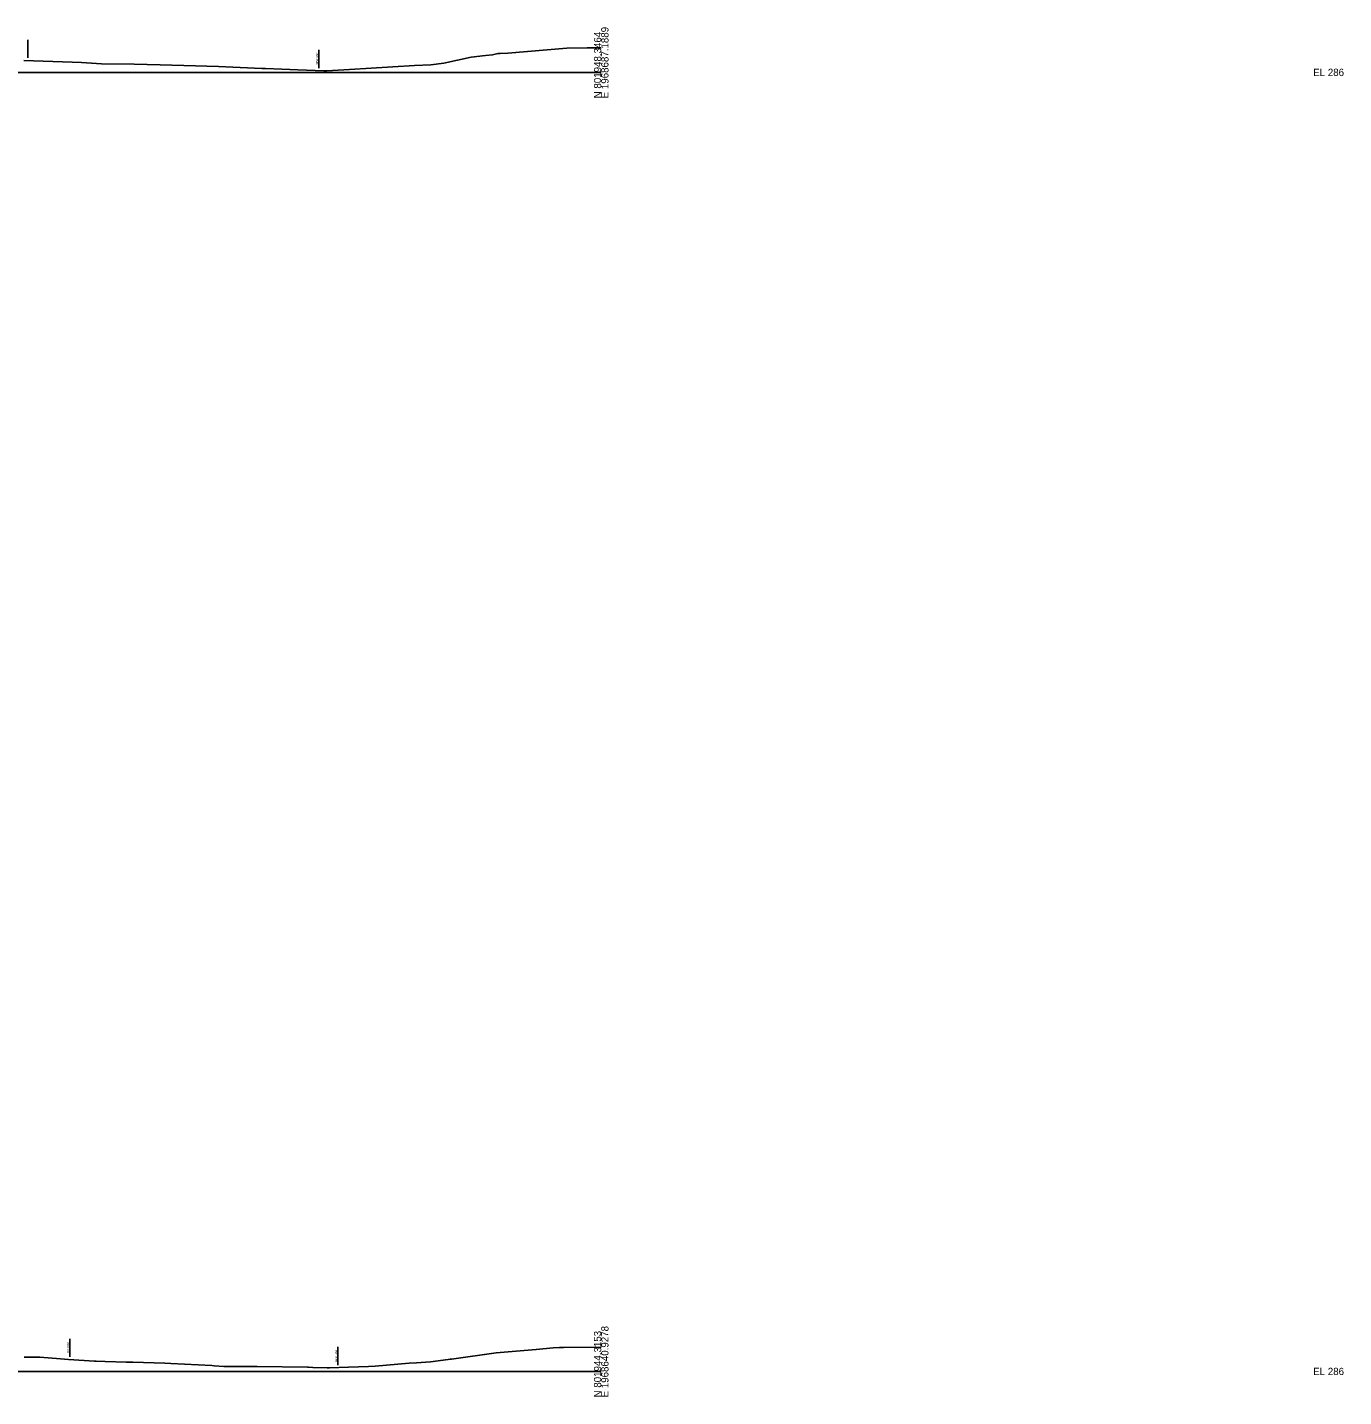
# Model space of a CAD drawing. Extents: x -4026 to 9638, y -10 to 19609.
# Drawn here: x 5479 to 5986, y 3990 to 4517 of the extents above; entities that cross this region are included whole.
import ezdxf

# ---------------------------------------------------------------- set-up
doc = ezdxf.new("R2010")
doc.units = 0
for name, color, linetype in [('RD_GPK_XS_Cell', 7, 'Continuous'), ('RD_XS_ExGround', 7, 'Continuous'), ('RD_XS_ExRW', 7, 'Continuous'), ('RD_XS_NewRW', 7, 'Continuous')]:
    doc.layers.add(name, color=color, linetype=linetype)

msp = doc.modelspace()

# ---------------------------------------------------------------- linework, layer by layer
at = {"layer": 'RD_GPK_XS_Cell'}
for p, q in [((5350, 4500), (5700, 4500)), ((5350, 4000), (5700, 4000))]:
    msp.add_line(p, q, dxfattribs=at)
at = {"layer": 'RD_XS_ExGround'}
for points in [[(5477.81, 4504.61), (5496.37, 4503.93), (5500.04, 4503.78), (5507.71, 4503.22), (5520.25, 4503.21), (5530.3, 4502.92), (5534.77, 4502.82), (5539.32, 4502.69), (5552.7, 4502.19), (5569.37, 4501.43), (5570.77, 4501.48), (5577.13, 4501.25), (5583.26, 4500.99), (5593.29, 4500.58), (5594.4, 4500.61), (5603.15, 4501.15), (5628.1, 4502.59), (5634.48, 4502.89), (5639.43, 4503.48), (5649.98, 4505.78), (5655.49, 4506.48), (5658.2, 4506.8), (5660.24, 4507.31), (5661.16, 4507.31), (5664.08, 4507.33), (5686.72, 4509.33), (5694.63, 4509.49), (5700, 4509.5)], [(5477.89, 4005.46), (5479.76, 4005.48), (5483.97, 4005.49), (5491.94, 4004.9), (5494.97, 4004.64), (5505.03, 4004.01), (5505.62, 4003.98), (5509.09, 4003.81), (5517.22, 4003.51), (5518.86, 4003.56), (5519.76, 4003.53), (5532.1, 4003.18), (5534.33, 4003.09), (5550.19, 4002.22), (5551.05, 4002.19), (5554.73, 4001.95), (5567.64, 4001.94), (5587, 4001.66), (5587.39, 4001.65), (5589.05, 4001.54), (5594.53, 4001.33), (5594.94, 4001.34), (5595.49, 4001.35), (5602.72, 4001.58), (5610.5, 4001.85), (5613.02, 4002.06), (5626.08, 4003.14), (5628.85, 4003.34), (5634.24, 4003.73), (5641.13, 4004.63), (5641.82, 4004.71), (5642.44, 4004.78), (5659.53, 4007.13), (5675.01, 4008.5), (5681.47, 4009.09), (5683.95, 4009.2), (5685.46, 4009.23), (5700, 4009.36)]]:
    msp.add_lwpolyline(points, dxfattribs=at)
at = {"layer": 'RD_XS_ExRW'}
for p, q in [((5479.29, 4505.56), (5479.29, 4512.56)), ((5495.54, 4005.6), (5495.54, 4012.6))]:
    msp.add_line(p, q, dxfattribs=at)
at = {"layer": 'RD_XS_NewRW'}
for p, q in [((5591.3, 4501.66), (5591.3, 4508.66)), ((5598.66, 4002.46), (5598.66, 4009.46))]:
    msp.add_line(p, q, dxfattribs=at)

# ---------------------------------------------------------------- texts
at = {"layer": 'RD_GPK_XS_Cell'}
for s, p in [('E 1968687.1889', (5702.8, 4490)), ('N 801948.3464', (5700, 4490)), ('E 1968640.9278', (5702.8, 3990)), ('N 801944.3153', (5700, 3990))]:
    msp.add_text(s, height=2.8, rotation=90, dxfattribs=at).set_placement(p)
for p in [(5974, 4498.6), (5974, 3998.6)]:
    msp.add_text('EL 286', height=2.8, dxfattribs=at).set_placement(p)
at = {"layer": 'RD_XS_ExRW'}
msp.add_text('EX. R/W ', height=0.75, rotation=90, dxfattribs=at).set_placement((5495.17, 4007.28))
at = {"layer": 'RD_XS_NewRW'}
for p in [(5591.05, 4502.81), (5598.37, 4003.6)]:
    msp.add_text('NEW R/W ', height=0.75, rotation=90, dxfattribs=at).set_placement(p)

doc.saveas('drawing.dxf')
